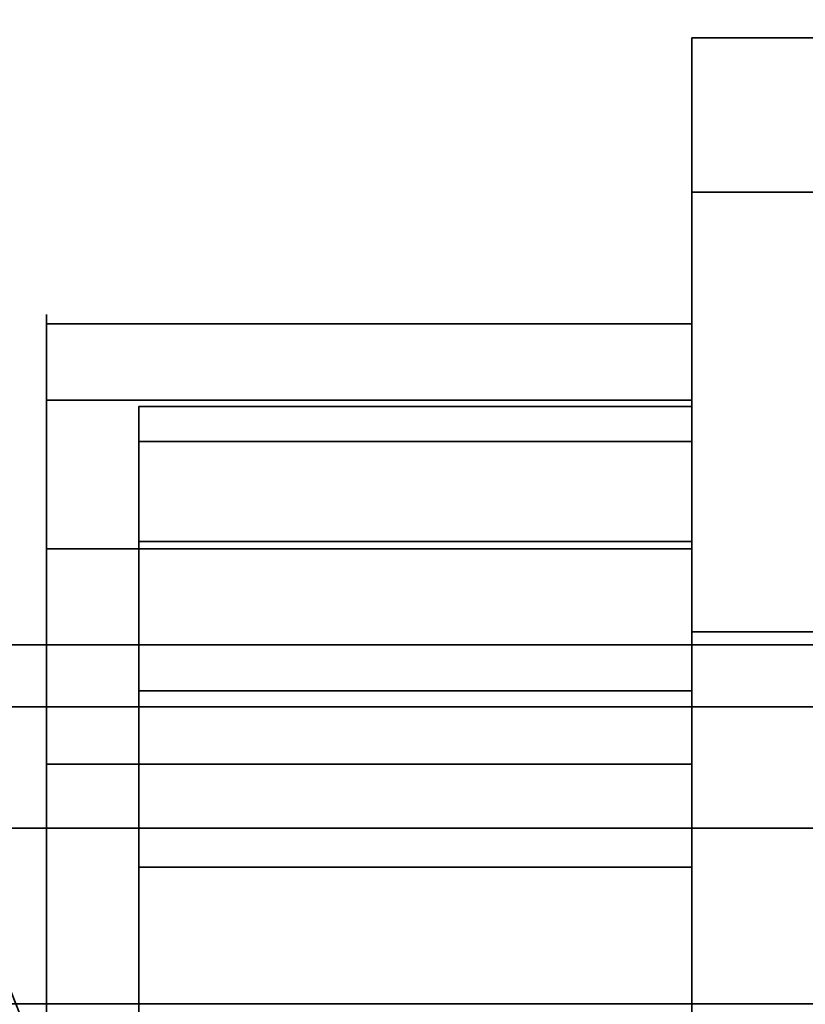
# Model space of a CAD drawing. Header units: millimetres. Extents: x -603 to 3703, y -120 to 193.
# Tile 575 of 656: x 1997 to 2001, y -26 to -21. Entities that reach past the tile are written whole.
import ezdxf

# ---------------------------------------------------------------- set-up
doc = ezdxf.new("R2010")
doc.units = ezdxf.units.MM
doc.layers.add('152', color=7, linetype='Continuous', true_color=0xffffff)

# ---------------------------------------------------------------- blocks, each defined once
blk = doc.blocks.new('UG_SURFACE_002')
at = {"layer": '152', "color": 252, "linetype": 'Continuous', "lineweight": 35}
for points in [[(2177.5, -35, 2213.0001), (2177.5, 174.4, 2213.0001), (822.5, 174.4, 2213.0001), (822.5, -35, 2213.0001)], [(972.5, -35, 2063), (972.5, 174.4, 2063), (2027.4999, 174.4, 2063), (2027.4999, -35, 2063)]]:
    blk.add_3dface(points, dxfattribs=at)
blk = doc.blocks.new('UG_SURFACE_082')
at = {"layer": '152', "color": 252, "linetype": 'Continuous', "lineweight": 35}
for points in [[(1997.4999, -23, 1739), (2000.5, -23, 1739), (2000.5, -34.4301, 1738), (1997.4999, -34.4301, 1738)], [(2000.5, -23, 1739), (1997.4999, -23, 1739), (1997.4999, -23, 1746.25), (2000.5, -23, 1746.25)], [(1997.4999, -23.1903, 1747.2067), (2000.5, -23.1903, 1747.2067), (2000.5, -23, 1746.25), (1997.4999, -23, 1746.25)], [(1997.4999, -23, 1757.75), (2000.5, -23, 1757.75), (2000.5, -23.1903, 1756.7933), (1997.4999, -23.1903, 1756.7933)], [(2000.5, -23, 1757.75), (1997.4999, -23, 1757.75), (1997.4999, -23, 1774.25), (2000.5, -23, 1774.25)], [(1997.4999, -23.1903, 1775.2067), (2000.5, -23.1903, 1775.2067), (2000.5, -23, 1774.25), (1997.4999, -23, 1774.25)], [(1997.4999, -23, 1785.75), (2000.5, -23, 1785.75), (2000.5, -23.1903, 1784.7933), (1997.4999, -23.1903, 1784.7933)], [(2000.5, -23, 1785.75), (1997.4999, -23, 1785.75), (1997.4999, -23, 1802.25), (2000.5, -23, 1802.25)], [(1997.4999, -23.1903, 1803.2067), (2000.5, -23.1903, 1803.2067), (2000.5, -23, 1802.25), (1997.4999, -23, 1802.25)], [(1997.4999, -23, 1802.25), (1997.4999, -29.5953, 1803.25), (1997.4999, -27.6588, 1804.75), (1997.4999, -25.5, 1804.75)], [(1997.4999, -31.5292, 1801.1614), (1997.4999, -30.6629, 1801.6284), (1997.4999, -23, 1785.75), (1997.4999, -23.1903, 1784.7933)], [(1997.4999, -25.5, 1755.25), (1997.4999, -23, 1757.75), (1997.4999, -23.1903, 1756.7933), (1997.4999, -23.7322, 1755.9823)], [(1997.4999, -23, 1746.25), (1997.4999, -29.5953, 1747.25), (1997.4999, -27.6588, 1748.75), (1997.4999, -25.5, 1748.75)], [(1997.4999, -23, 1802.25), (1997.4999, -29.9943, 1802.3504), (1997.4999, -29.5953, 1803.25)], [(1997.4999, -25.5, 1755.25), (1997.4999, -27.6588, 1755.25), (1997.4999, -29.5953, 1756.75), (1997.4999, -23, 1757.75)], [(1997.4999, -30.6629, 1801.6284), (1997.4999, -29.9943, 1802.3504), (1997.4999, -23, 1802.25), (1997.4999, -23, 1785.75)], [(1997.4999, -23, 1774.25), (1997.4999, -23, 1757.75), (1997.4999, -29.9943, 1757.6497), (1997.4999, -30.6629, 1758.3717)], [(1997.4999, -25.5, 1811.25), (1997.4999, -23, 1813.75), (1997.4999, -23.1903, 1812.7933), (1997.4999, -23.7322, 1811.9823)], [(1997.4999, -23, 1746.25), (1997.4999, -23, 1739), (1997.4999, -29.9943, 1746.3504), (1997.4999, -29.5953, 1747.25)], [(1997.4999, -29.5953, 1756.75), (1997.4999, -29.9943, 1757.6497), (1997.4999, -23, 1757.75)], [(1997.4999, -34.4301, 1822), (1997.4999, -23, 1821), (1997.4999, -31.5292, 1814.8385), (1997.4999, -32.5, 1815.0001)], [(1997.4999, -23, 1739), (1997.4999, -30.6629, 1745.6282), (1997.4999, -29.9943, 1746.3504)], [(1997.4999, -23.7322, 1804.0178), (1997.4999, -23.1903, 1803.2067), (1997.4999, -23, 1802.25), (1997.4999, -25.5, 1804.75)], [(1997.4999, -23.1903, 1775.2067), (1997.4999, -23, 1774.25), (1997.4999, -30.6629, 1758.3717), (1997.4999, -31.5292, 1758.8385)], [(1997.4999, -23, 1821), (1997.4999, -29.9943, 1813.6497), (1997.4999, -30.6629, 1814.3717)], [(1997.4999, -25.5, 1811.25), (1997.4999, -27.6588, 1811.25), (1997.4999, -29.5953, 1812.75), (1997.4999, -23, 1813.75)], [(1997.4999, -23, 1739), (1997.4999, -31.5292, 1745.1614), (1997.4999, -30.6629, 1745.6282)], [(1997.4999, -30.6629, 1814.3717), (1997.4999, -31.5292, 1814.8385), (1997.4999, -23, 1821)], [(1997.4999, -32.5, 1745), (1997.4999, -31.5292, 1745.1614), (1997.4999, -23, 1739), (1997.4999, -34.4301, 1738)], [(1997.4999, -29.5953, 1812.75), (1997.4999, -29.9943, 1813.6497), (1997.4999, -23, 1821), (1997.4999, -23, 1813.75)], [(1997.4999, -23.7322, 1748.0178), (1997.4999, -23.1903, 1747.2067), (1997.4999, -23, 1746.25), (1997.4999, -25.5, 1748.75)], [(1997.4999, -23, 1821), (2000.5, -23, 1821), (2000.5, -23, 1813.75), (1997.4999, -23, 1813.75)], [(1997.4999, -23, 1813.75), (2000.5, -23, 1813.75), (2000.5, -23.1903, 1812.7933), (1997.4999, -23.1903, 1812.7933)], [(1997.4999, -34.4301, 1822), (2000.5, -34.4301, 1822), (2000.5, -23, 1821), (1997.4999, -23, 1821)], [(2000.5, -25.5, 1804.75), (2000.5, -23, 1802.25), (2000.5, -23.1903, 1803.2067), (2000.5, -23.7322, 1804.0178)], [(2000.5, -23, 1813.75), (2000.5, -29.5953, 1812.75), (2000.5, -27.6588, 1811.25), (2000.5, -25.5, 1811.25)], [(2000.5, -25.5, 1804.75), (2000.5, -27.6588, 1804.75), (2000.5, -29.5953, 1803.25), (2000.5, -23, 1802.25)], [(2000.5, -23, 1813.75), (2000.5, -23, 1821), (2000.5, -29.9943, 1813.6497), (2000.5, -29.5953, 1812.75)], [(2000.5, -23, 1821), (2000.5, -31.5292, 1814.8385), (2000.5, -30.6629, 1814.3717)], [(2000.5, -23, 1785.75), (2000.5, -23, 1802.25), (2000.5, -29.9943, 1802.3504), (2000.5, -30.6629, 1801.6284)], [(2000.5, -25.5, 1748.75), (2000.5, -23, 1746.25), (2000.5, -23.1903, 1747.2067), (2000.5, -23.7322, 1748.0178)], [(2000.5, -30.6629, 1814.3717), (2000.5, -29.9943, 1813.6497), (2000.5, -23, 1821)], [(2000.5, -29.5953, 1803.25), (2000.5, -29.9943, 1802.3504), (2000.5, -23, 1802.25)], [(2000.5, -23, 1757.75), (2000.5, -29.5953, 1756.75), (2000.5, -27.6588, 1755.25), (2000.5, -25.5, 1755.25)], [(2000.5, -31.5292, 1758.8385), (2000.5, -30.6629, 1758.3717), (2000.5, -23, 1774.25), (2000.5, -23.1903, 1775.2067)], [(2000.5, -32.5, 1815.0001), (2000.5, -31.5292, 1814.8385), (2000.5, -23, 1821), (2000.5, -34.4301, 1822)], [(2000.5, -23.1903, 1784.7933), (2000.5, -23, 1785.75), (2000.5, -30.6629, 1801.6284), (2000.5, -31.5292, 1801.1614)], [(2000.5, -34.4301, 1738), (2000.5, -23, 1739), (2000.5, -31.5292, 1745.1614), (2000.5, -32.5, 1745)], [(2000.5, -25.5, 1748.75), (2000.5, -27.6588, 1748.75), (2000.5, -29.5953, 1747.25), (2000.5, -23, 1746.25)], [(2000.5, -23, 1757.75), (2000.5, -29.9943, 1757.6497), (2000.5, -29.5953, 1756.75)], [(2000.5, -30.6629, 1758.3717), (2000.5, -29.9943, 1757.6497), (2000.5, -23, 1757.75), (2000.5, -23, 1774.25)], [(2000.5, -23, 1739), (2000.5, -30.6629, 1745.6282), (2000.5, -31.5292, 1745.1614)], [(2000.5, -29.5953, 1747.25), (2000.5, -29.9943, 1746.3504), (2000.5, -23, 1739), (2000.5, -23, 1746.25)], [(2000.5, -29.9943, 1746.3504), (2000.5, -30.6629, 1745.6282), (2000.5, -23, 1739)], [(2000.5, -23.7322, 1755.9823), (2000.5, -23.1903, 1756.7933), (2000.5, -23, 1757.75), (2000.5, -25.5, 1755.25)], [(2000.5, -23.7322, 1811.9823), (2000.5, -23.1903, 1812.7933), (2000.5, -23, 1813.75), (2000.5, -25.5, 1811.25)], [(1997.4999, -23.7322, 1748.0178), (2000.5, -23.7322, 1748.0178), (2000.5, -23.1903, 1747.2067), (1997.4999, -23.1903, 1747.2067)], [(1997.4999, -23.1903, 1756.7933), (2000.5, -23.1903, 1756.7933), (2000.5, -23.7322, 1755.9823), (1997.4999, -23.7322, 1755.9823)], [(1997.4999, -23.7322, 1776.0178), (2000.5, -23.7322, 1776.0178), (2000.5, -23.1903, 1775.2067), (1997.4999, -23.1903, 1775.2067)], [(1997.4999, -23.1903, 1784.7933), (2000.5, -23.1903, 1784.7933), (2000.5, -23.7322, 1783.9823), (1997.4999, -23.7322, 1783.9823)], [(1997.4999, -23.7322, 1804.0178), (2000.5, -23.7322, 1804.0178), (2000.5, -23.1903, 1803.2067), (1997.4999, -23.1903, 1803.2067)], [(1997.4999, -23.1903, 1784.7933), (1997.4999, -23.7322, 1783.9823), (1997.4999, -31.5292, 1801.1614)], [(1997.4999, -31.5292, 1758.8385), (1997.4999, -23.7322, 1776.0178), (1997.4999, -23.1903, 1775.2067)], [(1997.4999, -23.1903, 1812.7933), (2000.5, -23.1903, 1812.7933), (2000.5, -23.7322, 1811.9823), (1997.4999, -23.7322, 1811.9823)], [(2000.5, -31.5292, 1801.1614), (2000.5, -23.7322, 1783.9823), (2000.5, -23.1903, 1784.7933)], [(2000.5, -23.1903, 1775.2067), (2000.5, -23.7322, 1776.0178), (2000.5, -31.5292, 1758.8385)], [(1997.4999, -24.5433, 1748.5597), (2000.5, -24.5433, 1748.5597), (2000.5, -23.7322, 1748.0178), (1997.4999, -23.7322, 1748.0178)], [(1997.4999, -23.7322, 1755.9823), (2000.5, -23.7322, 1755.9823), (2000.5, -24.5433, 1755.4404), (1997.4999, -24.5433, 1755.4404)], [(1997.4999, -24.5433, 1776.5597), (2000.5, -24.5433, 1776.5597), (2000.5, -23.7322, 1776.0178), (1997.4999, -23.7322, 1776.0178)], [(1997.4999, -23.7322, 1783.9823), (2000.5, -23.7322, 1783.9823), (2000.5, -24.5433, 1783.4404), (1997.4999, -24.5433, 1783.4404)], [(1997.4999, -24.5433, 1804.5597), (2000.5, -24.5433, 1804.5597), (2000.5, -23.7322, 1804.0178), (1997.4999, -23.7322, 1804.0178)], [(1997.4999, -25.5, 1804.75), (1997.4999, -24.5433, 1804.5597), (1997.4999, -23.7322, 1804.0178)], [(1997.4999, -25.5, 1748.75), (1997.4999, -24.5433, 1748.5597), (1997.4999, -23.7322, 1748.0178)], [(1997.4999, -23.7322, 1755.9823), (1997.4999, -24.5433, 1755.4404), (1997.4999, -25.5, 1755.25)], [(1997.4999, -23.7322, 1783.9823), (1997.4999, -24.5433, 1783.4404), (1997.4999, -25.5, 1783.25), (1997.4999, -31.5292, 1801.1614)], [(1997.4999, -31.5292, 1758.8385), (1997.4999, -25.5, 1776.75), (1997.4999, -24.5433, 1776.5597), (1997.4999, -23.7322, 1776.0178)], [(1997.4999, -23.7322, 1811.9823), (1997.4999, -24.5433, 1811.4403), (1997.4999, -25.5, 1811.25)], [(1997.4999, -23.7322, 1811.9823), (2000.5, -23.7322, 1811.9823), (2000.5, -24.5433, 1811.4403), (1997.4999, -24.5433, 1811.4403)], [(2000.5, -25.5, 1811.25), (2000.5, -24.5433, 1811.4403), (2000.5, -23.7322, 1811.9823)], [(2000.5, -23.7322, 1804.0178), (2000.5, -24.5433, 1804.5597), (2000.5, -25.5, 1804.75)], [(2000.5, -31.5292, 1801.1614), (2000.5, -25.5, 1783.25), (2000.5, -24.5433, 1783.4404), (2000.5, -23.7322, 1783.9823)], [(2000.5, -25.5, 1755.25), (2000.5, -24.5433, 1755.4404), (2000.5, -23.7322, 1755.9823)], [(2000.5, -23.7322, 1748.0178), (2000.5, -24.5433, 1748.5597), (2000.5, -25.5, 1748.75)], [(2000.5, -23.7322, 1776.0178), (2000.5, -24.5433, 1776.5597), (2000.5, -25.5, 1776.75), (2000.5, -31.5292, 1758.8385)], [(1997.4999, -25.5, 1748.75), (2000.5, -25.5, 1748.75), (2000.5, -24.5433, 1748.5597), (1997.4999, -24.5433, 1748.5597)], [(1997.4999, -24.5433, 1755.4404), (2000.5, -24.5433, 1755.4404), (2000.5, -25.5, 1755.25), (1997.4999, -25.5, 1755.25)], [(1997.4999, -25.5, 1776.75), (2000.5, -25.5, 1776.75), (2000.5, -24.5433, 1776.5597), (1997.4999, -24.5433, 1776.5597)], [(1997.4999, -24.5433, 1783.4404), (2000.5, -24.5433, 1783.4404), (2000.5, -25.5, 1783.25), (1997.4999, -25.5, 1783.25)], [(1997.4999, -25.5, 1804.75), (2000.5, -25.5, 1804.75), (2000.5, -24.5433, 1804.5597), (1997.4999, -24.5433, 1804.5597)], [(1997.4999, -24.5433, 1811.4403), (2000.5, -24.5433, 1811.4403), (2000.5, -25.5, 1811.25), (1997.4999, -25.5, 1811.25)], [(2000.5, -25.5, 1748.75), (1997.4999, -25.5, 1748.75), (1997.4999, -27.6588, 1748.75), (2000.5, -27.6588, 1748.75)], [(1997.4999, -25.5, 1755.25), (2000.5, -25.5, 1755.25), (2000.5, -27.6588, 1755.25), (1997.4999, -27.6588, 1755.25)], [(2000.5, -25.5, 1776.75), (1997.4999, -25.5, 1776.75), (1997.4999, -27.6588, 1776.75), (2000.5, -27.6588, 1776.75)], [(1997.4999, -25.5, 1783.25), (2000.5, -25.5, 1783.25), (2000.5, -27.6588, 1783.25), (1997.4999, -27.6588, 1783.25)], [(2000.5, -25.5, 1804.75), (1997.4999, -25.5, 1804.75), (1997.4999, -27.6588, 1804.75), (2000.5, -27.6588, 1804.75)], [(1997.4999, -25.5, 1811.25), (2000.5, -25.5, 1811.25), (2000.5, -27.6588, 1811.25), (1997.4999, -27.6588, 1811.25)], [(1997.4999, -31.5292, 1801.1614), (1997.4999, -25.5, 1783.25), (1997.4999, -29.9943, 1785.6497), (1997.4999, -30.6629, 1786.3717)], [(1997.4999, -29.5953, 1784.75), (1997.4999, -25.5, 1783.25), (1997.4999, -27.6588, 1783.25)], [(1997.4999, -25.5, 1776.75), (1997.4999, -29.9943, 1774.3504), (1997.4999, -29.5953, 1775.25)], [(1997.4999, -29.5953, 1784.75), (1997.4999, -29.9943, 1785.6497), (1997.4999, -25.5, 1783.25)], [(1997.4999, -30.6629, 1773.6282), (1997.4999, -29.9943, 1774.3504), (1997.4999, -25.5, 1776.75), (1997.4999, -31.5292, 1758.8385)], [(1997.4999, -27.6588, 1776.75), (1997.4999, -25.5, 1776.75), (1997.4999, -29.5953, 1775.25)], [(2000.5, -25.5, 1783.25), (2000.5, -29.9943, 1785.6497), (2000.5, -29.5953, 1784.75)], [(2000.5, -30.6629, 1786.3717), (2000.5, -29.9943, 1785.6497), (2000.5, -25.5, 1783.25), (2000.5, -31.5292, 1801.1614)], [(2000.5, -29.5953, 1775.25), (2000.5, -25.5, 1776.75), (2000.5, -27.6588, 1776.75)], [(2000.5, -31.5292, 1758.8385), (2000.5, -25.5, 1776.75), (2000.5, -29.9943, 1774.3504), (2000.5, -30.6629, 1773.6282)], [(2000.5, -29.5953, 1775.25), (2000.5, -29.9943, 1774.3504), (2000.5, -25.5, 1776.75)], [(2000.5, -27.6588, 1783.25), (2000.5, -25.5, 1783.25), (2000.5, -29.5953, 1784.75)]]:
    blk.add_3dface(points, dxfattribs=at)
blk = doc.blocks.new('UG_SURFACE_083')
at = {"layer": '152', "color": 252, "linetype": 'Continuous', "lineweight": 35}
for points in [[(1997.4999, -23, 304), (2000.5, -23, 304), (2000.5, -34.4301, 303), (1997.4999, -34.4301, 303)], [(2000.5, -23, 304), (1997.4999, -23, 304), (1997.4999, -23, 311.25), (2000.5, -23, 311.25)], [(1997.4999, -23.1903, 312.2067), (2000.5, -23.1903, 312.2067), (2000.5, -23, 311.25), (1997.4999, -23, 311.25)], [(1997.4999, -23, 322.75), (2000.5, -23, 322.75), (2000.5, -23.1903, 321.7933), (1997.4999, -23.1903, 321.7933)], [(2000.5, -23, 322.75), (1997.4999, -23, 322.75), (1997.4999, -23, 339.25), (2000.5, -23, 339.25)], [(1997.4999, -23.1903, 340.2067), (2000.5, -23.1903, 340.2067), (2000.5, -23, 339.25), (1997.4999, -23, 339.25)], [(1997.4999, -23, 350.75), (2000.5, -23, 350.75), (2000.5, -23.1903, 349.7933), (1997.4999, -23.1903, 349.7933)], [(2000.5, -23, 350.75), (1997.4999, -23, 350.75), (1997.4999, -23, 367.25), (2000.5, -23, 367.25)], [(1997.4999, -23.1903, 368.2067), (2000.5, -23.1903, 368.2067), (2000.5, -23, 367.25), (1997.4999, -23, 367.25)], [(1997.4999, -23, 311.25), (1997.4999, -29.5953, 312.25), (1997.4999, -27.6588, 313.75), (1997.4999, -25.5, 313.75)], [(1997.4999, -23, 339.25), (1997.4999, -29.5953, 340.25), (1997.4999, -27.6588, 341.75), (1997.4999, -25.5, 341.75)], [(1997.4999, -31.5292, 338.1614), (1997.4999, -30.6629, 338.6283), (1997.4999, -23, 322.75), (1997.4999, -23.1903, 321.7933)], [(1997.4999, -23, 367.25), (1997.4999, -29.5953, 368.25), (1997.4999, -27.6588, 369.75), (1997.4999, -25.5, 369.75)], [(1997.4999, -25.5, 348.25), (1997.4999, -23, 350.75), (1997.4999, -23.1903, 349.7933), (1997.4999, -23.7322, 348.9822)], [(1997.4999, -23, 311.25), (1997.4999, -23, 304), (1997.4999, -29.9943, 311.3504), (1997.4999, -29.5953, 312.25)], [(1997.4999, -23, 339.25), (1997.4999, -29.9943, 339.3504), (1997.4999, -29.5953, 340.25)], [(1997.4999, -23, 367.25), (1997.4999, -29.9943, 367.3504), (1997.4999, -29.5953, 368.25)], [(1997.4999, -25.5, 348.25), (1997.4999, -27.6588, 348.25), (1997.4999, -29.5953, 349.75), (1997.4999, -23, 350.75)], [(1997.4999, -23, 304), (1997.4999, -30.6629, 310.6283), (1997.4999, -29.9943, 311.3504)], [(1997.4999, -32.5, 310), (1997.4999, -31.5292, 310.1614), (1997.4999, -23, 304), (1997.4999, -34.4301, 303)], [(1997.4999, -30.6629, 338.6283), (1997.4999, -29.9943, 339.3504), (1997.4999, -23, 339.25), (1997.4999, -23, 322.75)], [(1997.4999, -23, 367.25), (1997.4999, -30.6629, 351.3717), (1997.4999, -30.6629, 366.6283), (1997.4999, -29.9943, 367.3504)], [(1997.4999, -25.5, 376.25), (1997.4999, -23, 378.75), (1997.4999, -23.1903, 377.7933), (1997.4999, -23.7322, 376.9822)], [(1997.4999, -31.5292, 310.1614), (1997.4999, -30.6629, 310.6283), (1997.4999, -23, 304)], [(1997.4999, -29.5953, 349.75), (1997.4999, -29.9943, 350.6496), (1997.4999, -23, 350.75)], [(1997.4999, -29.9943, 350.6496), (1997.4999, -30.6629, 351.3717), (1997.4999, -23, 367.25), (1997.4999, -23, 350.75)], [(1997.4999, -34.4301, 387), (1997.4999, -23, 386), (1997.4999, -31.5292, 379.8386), (1997.4999, -32.5, 380)], [(1997.4999, -25.5, 376.25), (1997.4999, -27.6588, 376.25), (1997.4999, -29.5953, 377.75), (1997.4999, -23, 378.75)], [(1997.4999, -23.7322, 341.0178), (1997.4999, -23.1903, 340.2067), (1997.4999, -23, 339.25), (1997.4999, -25.5, 341.75)], [(1997.4999, -23.7322, 369.0178), (1997.4999, -23.1903, 368.2067), (1997.4999, -23, 367.25), (1997.4999, -25.5, 369.75)], [(1997.4999, -23, 386), (1997.4999, -30.6629, 379.3717), (1997.4999, -31.5292, 379.8386)], [(1997.4999, -29.5953, 377.75), (1997.4999, -29.9943, 378.6496), (1997.4999, -23, 386), (1997.4999, -23, 378.75)], [(1997.4999, -29.9943, 378.6496), (1997.4999, -30.6629, 379.3717), (1997.4999, -23, 386)], [(1997.4999, -23.7322, 313.0178), (1997.4999, -23.1903, 312.2067), (1997.4999, -23, 311.25), (1997.4999, -25.5, 313.75)], [(1997.4999, -23, 386), (2000.5, -23, 386), (2000.5, -23, 378.75), (1997.4999, -23, 378.75)], [(1997.4999, -23, 378.75), (2000.5, -23, 378.75), (2000.5, -23.1903, 377.7933), (1997.4999, -23.1903, 377.7933)], [(1997.4999, -34.4301, 387), (2000.5, -34.4301, 387), (2000.5, -23, 386), (1997.4999, -23, 386)], [(2000.5, -25.5, 369.75), (2000.5, -23, 367.25), (2000.5, -23.1903, 368.2067), (2000.5, -23.7322, 369.0178)], [(2000.5, -25.5, 341.75), (2000.5, -23, 339.25), (2000.5, -23.1903, 340.2067), (2000.5, -23.7322, 341.0178)], [(2000.5, -23, 378.75), (2000.5, -29.5953, 377.75), (2000.5, -27.6588, 376.25), (2000.5, -25.5, 376.25)], [(2000.5, -23, 350.75), (2000.5, -29.5953, 349.75), (2000.5, -27.6588, 348.25), (2000.5, -25.5, 348.25)], [(2000.5, -25.5, 369.75), (2000.5, -27.6588, 369.75), (2000.5, -29.5953, 368.25), (2000.5, -23, 367.25)], [(2000.5, -25.5, 341.75), (2000.5, -27.6588, 341.75), (2000.5, -29.5953, 340.25), (2000.5, -23, 339.25)], [(2000.5, -23, 378.75), (2000.5, -23, 386), (2000.5, -29.9943, 378.6496), (2000.5, -29.5953, 377.75)], [(2000.5, -23, 350.75), (2000.5, -29.9943, 350.6496), (2000.5, -29.5953, 349.75)], [(2000.5, -29.5953, 368.25), (2000.5, -29.9943, 367.3504), (2000.5, -23, 367.25)], [(2000.5, -23, 322.75), (2000.5, -23, 339.25), (2000.5, -29.9943, 339.3504), (2000.5, -30.6629, 338.6283)], [(2000.5, -23, 386), (2000.5, -30.6629, 379.3717), (2000.5, -29.9943, 378.6496)], [(2000.5, -32.5, 380), (2000.5, -31.5292, 379.8386), (2000.5, -23, 386), (2000.5, -34.4301, 387)], [(2000.5, -23, 350.75), (2000.5, -23, 367.25), (2000.5, -30.6629, 351.3717), (2000.5, -29.9943, 350.6496)], [(2000.5, -29.9943, 367.3504), (2000.5, -30.6629, 366.6283), (2000.5, -30.6629, 351.3717), (2000.5, -23, 367.25)], [(2000.5, -29.5953, 340.25), (2000.5, -29.9943, 339.3504), (2000.5, -23, 339.25)], [(2000.5, -25.5, 313.75), (2000.5, -23, 311.25), (2000.5, -23.1903, 312.2067), (2000.5, -23.7322, 313.0178)], [(2000.5, -31.5292, 379.8386), (2000.5, -30.6629, 379.3717), (2000.5, -23, 386)], [(2000.5, -23.1903, 321.7933), (2000.5, -23, 322.75), (2000.5, -30.6629, 338.6283), (2000.5, -31.5292, 338.1614)], [(2000.5, -23.7322, 348.9822), (2000.5, -23.1903, 349.7933), (2000.5, -23, 350.75), (2000.5, -25.5, 348.25)], [(2000.5, -34.4301, 303), (2000.5, -23, 304), (2000.5, -31.5292, 310.1614), (2000.5, -32.5, 310)], [(2000.5, -25.5, 313.75), (2000.5, -27.6588, 313.75), (2000.5, -29.5953, 312.25), (2000.5, -23, 311.25)], [(2000.5, -23, 304), (2000.5, -30.6629, 310.6283), (2000.5, -31.5292, 310.1614)], [(2000.5, -29.5953, 312.25), (2000.5, -29.9943, 311.3504), (2000.5, -23, 304), (2000.5, -23, 311.25)], [(2000.5, -29.9943, 311.3504), (2000.5, -30.6629, 310.6283), (2000.5, -23, 304)], [(2000.5, -23.7322, 376.9822), (2000.5, -23.1903, 377.7933), (2000.5, -23, 378.75), (2000.5, -25.5, 376.25)], [(1997.4999, -23.7322, 313.0178), (2000.5, -23.7322, 313.0178), (2000.5, -23.1903, 312.2067), (1997.4999, -23.1903, 312.2067)], [(1997.4999, -23.1903, 321.7933), (2000.5, -23.1903, 321.7933), (2000.5, -23.7322, 320.9822), (1997.4999, -23.7322, 320.9822)], [(1997.4999, -23.7322, 341.0178), (2000.5, -23.7322, 341.0178), (2000.5, -23.1903, 340.2067), (1997.4999, -23.1903, 340.2067)], [(1997.4999, -23.1903, 349.7933), (2000.5, -23.1903, 349.7933), (2000.5, -23.7322, 348.9822), (1997.4999, -23.7322, 348.9822)], [(1997.4999, -23.7322, 369.0178), (2000.5, -23.7322, 369.0178), (2000.5, -23.1903, 368.2067), (1997.4999, -23.1903, 368.2067)], [(1997.4999, -23.1903, 321.7933), (1997.4999, -23.7322, 320.9822), (1997.4999, -31.5292, 338.1614)], [(1997.4999, -23.1903, 377.7933), (2000.5, -23.1903, 377.7933), (2000.5, -23.7322, 376.9822), (1997.4999, -23.7322, 376.9822)], [(2000.5, -31.5292, 338.1614), (2000.5, -23.7322, 320.9822), (2000.5, -23.1903, 321.7933)], [(1997.4999, -24.5433, 313.5597), (2000.5, -24.5433, 313.5597), (2000.5, -23.7322, 313.0178), (1997.4999, -23.7322, 313.0178)], [(1997.4999, -23.7322, 320.9822), (2000.5, -23.7322, 320.9822), (2000.5, -24.5433, 320.4403), (1997.4999, -24.5433, 320.4403)], [(1997.4999, -24.5433, 341.5597), (2000.5, -24.5433, 341.5597), (2000.5, -23.7322, 341.0178), (1997.4999, -23.7322, 341.0178)], [(1997.4999, -23.7322, 348.9822), (2000.5, -23.7322, 348.9822), (2000.5, -24.5433, 348.4403), (1997.4999, -24.5433, 348.4403)], [(1997.4999, -24.5433, 369.5597), (2000.5, -24.5433, 369.5597), (2000.5, -23.7322, 369.0178), (1997.4999, -23.7322, 369.0178)], [(1997.4999, -25.5, 313.75), (1997.4999, -24.5433, 313.5597), (1997.4999, -23.7322, 313.0178)], [(1997.4999, -25.5, 341.75), (1997.4999, -24.5433, 341.5597), (1997.4999, -23.7322, 341.0178)], [(1997.4999, -25.5, 369.75), (1997.4999, -24.5433, 369.5597), (1997.4999, -23.7322, 369.0178)], [(1997.4999, -23.7322, 348.9822), (1997.4999, -24.5433, 348.4403), (1997.4999, -25.5, 348.25)], [(1997.4999, -23.7322, 320.9822), (1997.4999, -24.5433, 320.4403), (1997.4999, -25.5, 320.25), (1997.4999, -31.5292, 338.1614)], [(1997.4999, -23.7322, 376.9822), (1997.4999, -24.5433, 376.4403), (1997.4999, -25.5, 376.25)], [(1997.4999, -23.7322, 376.9822), (2000.5, -23.7322, 376.9822), (2000.5, -24.5433, 376.4403), (1997.4999, -24.5433, 376.4403)], [(2000.5, -25.5, 376.25), (2000.5, -24.5433, 376.4403), (2000.5, -23.7322, 376.9822)], [(2000.5, -25.5, 348.25), (2000.5, -24.5433, 348.4403), (2000.5, -23.7322, 348.9822)], [(2000.5, -23.7322, 369.0178), (2000.5, -24.5433, 369.5597), (2000.5, -25.5, 369.75)], [(2000.5, -23.7322, 341.0178), (2000.5, -24.5433, 341.5597), (2000.5, -25.5, 341.75)], [(2000.5, -31.5292, 338.1614), (2000.5, -25.5, 320.25), (2000.5, -24.5433, 320.4403), (2000.5, -23.7322, 320.9822)], [(2000.5, -23.7322, 313.0178), (2000.5, -24.5433, 313.5597), (2000.5, -25.5, 313.75)], [(1997.4999, -25.5, 313.75), (2000.5, -25.5, 313.75), (2000.5, -24.5433, 313.5597), (1997.4999, -24.5433, 313.5597)], [(1997.4999, -24.5433, 320.4403), (2000.5, -24.5433, 320.4403), (2000.5, -25.5, 320.25), (1997.4999, -25.5, 320.25)], [(1997.4999, -25.5, 341.75), (2000.5, -25.5, 341.75), (2000.5, -24.5433, 341.5597), (1997.4999, -24.5433, 341.5597)], [(1997.4999, -24.5433, 348.4403), (2000.5, -24.5433, 348.4403), (2000.5, -25.5, 348.25), (1997.4999, -25.5, 348.25)], [(1997.4999, -25.5, 369.75), (2000.5, -25.5, 369.75), (2000.5, -24.5433, 369.5597), (1997.4999, -24.5433, 369.5597)], [(1997.4999, -24.5433, 376.4403), (2000.5, -24.5433, 376.4403), (2000.5, -25.5, 376.25), (1997.4999, -25.5, 376.25)], [(2000.5, -25.5, 313.75), (1997.4999, -25.5, 313.75), (1997.4999, -27.6588, 313.75), (2000.5, -27.6588, 313.75)], [(1997.4999, -25.5, 320.25), (2000.5, -25.5, 320.25), (2000.5, -27.6588, 320.25), (1997.4999, -27.6588, 320.25)], [(2000.5, -25.5, 341.75), (1997.4999, -25.5, 341.75), (1997.4999, -27.6588, 341.75), (2000.5, -27.6588, 341.75)], [(1997.4999, -25.5, 348.25), (2000.5, -25.5, 348.25), (2000.5, -27.6588, 348.25), (1997.4999, -27.6588, 348.25)], [(2000.5, -25.5, 369.75), (1997.4999, -25.5, 369.75), (1997.4999, -27.6588, 369.75), (2000.5, -27.6588, 369.75)], [(1997.4999, -25.5, 376.25), (2000.5, -25.5, 376.25), (2000.5, -27.6588, 376.25), (1997.4999, -27.6588, 376.25)], [(1997.4999, -29.5953, 321.75), (1997.4999, -25.5, 320.25), (1997.4999, -27.6588, 320.25)], [(1997.4999, -29.5953, 321.75), (1997.4999, -29.9943, 322.6496), (1997.4999, -25.5, 320.25)], [(1997.4999, -29.9943, 322.6496), (1997.4999, -30.6629, 323.3717), (1997.4999, -31.5292, 338.1614), (1997.4999, -25.5, 320.25)], [(2000.5, -25.5, 320.25), (2000.5, -29.9943, 322.6496), (2000.5, -29.5953, 321.75)], [(2000.5, -25.5, 320.25), (2000.5, -31.5292, 338.1614), (2000.5, -30.6629, 323.3717), (2000.5, -29.9943, 322.6496)], [(2000.5, -27.6588, 320.25), (2000.5, -25.5, 320.25), (2000.5, -29.5953, 321.75)]]:
    blk.add_3dface(points, dxfattribs=at)
blk = doc.blocks.new('UG_SURFACE_105')
at = {"layer": '152', "color": 252, "linetype": 'Continuous', "lineweight": 35}
for points in [[(1991.0001, -17.5352, 1850), (1991.0001, -46.5, 1850), (2006.7999, -46.5, 1850), (2006.7999, -17.5352, 1850)], [(1991.0001, -17.5352, 1849), (2006.7999, -17.5352, 1849), (2006.7999, -46.5, 1849), (1991.0001, -46.5, 1849)], [(1991.0001, -17.5352, 1710), (2006.7999, -17.5352, 1710), (2006.7999, -46.5, 1710), (1991.0001, -46.5, 1710)], [(1991.0001, -17.5352, 1711), (1991.0001, -46.5, 1711), (2006.7999, -46.5, 1711), (2006.7999, -17.5352, 1711)]]:
    blk.add_3dface(points, dxfattribs=at)
blk = doc.blocks.new('UG_SURFACE_107')
at = {"layer": '152', "color": 18, "linetype": 'Continuous', "lineweight": 35}
for points in [[(1993, -24.2925, 1723.1899), (2010, -24.2925, 1723.1899), (2010, -25.2883, 1720.125), (1993, -25.2883, 1720.125)], [(1993, -24.6293, 1726.3949), (2010, -24.6293, 1726.3949), (2010, -24.2925, 1723.1899), (1993, -24.2925, 1723.1899)], [(1993, -26.2406, 1729.1858), (2010, -26.2406, 1729.1858), (2010, -24.6293, 1726.3949), (1993, -24.6293, 1726.3949)], [(1993, -25.2883, 1720.125), (2010, -25.2883, 1720.125), (2010, -27.4447, 1717.7302), (1993, -27.4447, 1717.7302)], [(1993, -28.8478, 1731.0799), (2010, -28.8478, 1731.0799), (2010, -26.2406, 1729.1858), (1993, -26.2406, 1729.1858)]]:
    blk.add_3dface(points, dxfattribs=at)
blk = doc.blocks.new('UG_SURFACE_108')
at = {"layer": '152', "color": 18, "linetype": 'Continuous', "lineweight": 35}
for points in [[(1993, -24.2925, 1835.1899), (2010, -24.2925, 1835.1899), (2010, -25.2883, 1832.1249), (1993, -25.2883, 1832.1249)], [(1993, -24.6293, 1838.3949), (2010, -24.6293, 1838.3949), (2010, -24.2925, 1835.1899), (1993, -24.2925, 1835.1899)], [(1993, -26.2406, 1841.1858), (2010, -26.2406, 1841.1858), (2010, -24.6293, 1838.3949), (1993, -24.6293, 1838.3949)], [(1993, -25.2883, 1832.1249), (2010, -25.2883, 1832.1249), (2010, -27.4447, 1829.7302), (1993, -27.4447, 1829.7302)], [(1993, -28.8478, 1843.0799), (2010, -28.8478, 1843.0799), (2010, -26.2406, 1841.1858), (1993, -26.2406, 1841.1858)]]:
    blk.add_3dface(points, dxfattribs=at)
blk = doc.blocks.new('UG_SURFACE_109')
at = {"layer": '152', "color": 252, "linetype": 'Continuous', "lineweight": 35}
for points in [[(2000.5, -21, 1836), (2000.5, -30.0248, 1733.2925), (2000.5, -24.9401, 1829.6432), (2000.5, -22.965, 1833.0643)], [(2000.5, -22.965, 1833.0643), (2000.5, -22.552, 1836.993), (2000.5, -21, 1836)], [(2000.5, -22.552, 1836.993), (2000.5, -23.7728, 1840.75), (2000.5, -21.8373, 1840.2095), (2000.5, -21, 1836)], [(2000.5, -21, 1836), (2000.5, -23.7728, 1728.75), (2000.5, -26.416, 1731.6856)], [(2000.5, -22.965, 1721.0643), (2000.5, -22.552, 1724.993), (2000.5, -21, 1724), (2000.5, -21.8373, 1719.7905)], [(2000.5, -22.552, 1724.993), (2000.5, -23.7728, 1728.75), (2000.5, -21, 1836), (2000.5, -21, 1724)], [(2000.5, -26.416, 1731.6856), (2000.5, -30.0248, 1733.2925), (2000.5, -21, 1836)], [(2004.4999, -21.8373, 1719.7905), (2000.5, -21.8373, 1719.7905), (2000.5, -21, 1724), (2004.4999, -21, 1724)], [(2004.4999, -21, 1836), (2000.5, -21, 1836), (2000.5, -21.8373, 1840.2095), (2004.4999, -21.8373, 1840.2095)], [(2004.4999, -21, 1724), (2000.5, -21, 1724), (2000.5, -21, 1836), (2004.4999, -21, 1836)], [(2000.5, -21.8373, 1719.7905), (2000.5, -24.2218, 1716.2218), (2000.5, -24.9401, 1717.6433), (2000.5, -22.965, 1721.0643)], [(2000.5, -24.2218, 1843.7781), (2000.5, -21.8373, 1840.2095), (2000.5, -23.7728, 1840.75), (2000.5, -26.416, 1843.6856)], [(2004.4999, -24.2218, 1716.2218), (2000.5, -24.2218, 1716.2218), (2000.5, -21.8373, 1719.7905), (2004.4999, -21.8373, 1719.7905)], [(2004.4999, -21.8373, 1840.2095), (2000.5, -21.8373, 1840.2095), (2000.5, -24.2218, 1843.7781), (2004.4999, -24.2218, 1843.7781)], [(2000.5, -22.552, 1836.993), (1997, -22.552, 1836.993), (1997, -23.7728, 1840.75), (2000.5, -23.7728, 1840.75)], [(2000.5, -22.965, 1833.0643), (1997, -22.965, 1833.0643), (1997, -22.552, 1836.993), (2000.5, -22.552, 1836.993)], [(1997, -23.7728, 1840.75), (1997, -22.552, 1836.993), (1997, -26.5301, 1836.5749), (1997, -27.2369, 1838.75)], [(1997, -26.7692, 1834.3004), (1997, -26.5301, 1836.5749), (1997, -22.552, 1836.993), (1997, -22.965, 1833.0643)], [(2000.5, -22.552, 1724.993), (1997, -22.552, 1724.993), (1997, -23.7728, 1728.75), (2000.5, -23.7728, 1728.75)], [(2000.5, -22.965, 1721.0643), (1997, -22.965, 1721.0643), (1997, -22.552, 1724.993), (2000.5, -22.552, 1724.993)], [(1997, -23.7728, 1728.75), (1997, -22.552, 1724.993), (1997, -26.5301, 1724.5749), (1997, -27.2369, 1726.75)], [(1997, -26.7692, 1722.3004), (1997, -26.5301, 1724.5749), (1997, -22.552, 1724.993), (1997, -22.965, 1721.0643)], [(2000.5, -24.9401, 1829.6432), (1997, -24.9401, 1829.6432), (1997, -22.965, 1833.0643), (2000.5, -22.965, 1833.0643)], [(1997, -27.9127, 1832.3197), (1997, -26.7692, 1834.3004), (1997, -22.965, 1833.0643), (1997, -24.9401, 1829.6432)], [(2000.5, -24.9401, 1717.6433), (1997, -24.9401, 1717.6433), (1997, -22.965, 1721.0643), (2000.5, -22.965, 1721.0643)], [(1997, -27.9127, 1720.3197), (1997, -26.7692, 1722.3004), (1997, -22.965, 1721.0643), (1997, -24.9401, 1717.6433)], [(2000.5, -23.7728, 1840.75), (1997, -23.7728, 1840.75), (1997, -26.416, 1843.6856), (2000.5, -26.416, 1843.6856)], [(1997, -26.416, 1843.6856), (1997, -23.7728, 1840.75), (1997, -27.2369, 1838.75), (1997, -28.7672, 1840.4496)], [(2000.5, -23.7728, 1728.75), (1997, -23.7728, 1728.75), (1997, -26.416, 1731.6856), (2000.5, -26.416, 1731.6856)], [(1997, -26.416, 1731.6856), (1997, -23.7728, 1728.75), (1997, -27.2369, 1726.75), (1997, -28.7672, 1728.4496)], [(2000.5, -24.2218, 1716.2218), (2000.5, -27.7905, 1713.8373), (2000.5, -28.136, 1715.3213), (2000.5, -24.9401, 1717.6433)], [(2000.5, -26.416, 1843.6856), (2000.5, -30.0248, 1845.2924), (2000.5, -27.7905, 1846.1627), (2000.5, -24.2218, 1843.7781)], [(2004.4999, -27.7905, 1713.8373), (2000.5, -27.7905, 1713.8373), (2000.5, -24.2218, 1716.2218), (2004.4999, -24.2218, 1716.2218)], [(2004.4999, -24.2218, 1843.7781), (2000.5, -24.2218, 1843.7781), (2000.5, -27.7905, 1846.1627), (2004.4999, -27.7905, 1846.1627)], [(2000.5, -28.136, 1827.3213), (1997, -28.136, 1827.3213), (1997, -24.9401, 1829.6432), (2000.5, -24.9401, 1829.6432)], [(1997, -29.7629, 1830.9755), (1997, -27.9127, 1832.3197), (1997, -24.9401, 1829.6432), (1997, -28.136, 1827.3213)], [(2000.5, -28.136, 1715.3213), (1997, -28.136, 1715.3213), (1997, -24.9401, 1717.6433), (2000.5, -24.9401, 1717.6433)], [(1997, -29.7629, 1718.9755), (1997, -27.9127, 1720.3197), (1997, -24.9401, 1717.6433), (1997, -28.136, 1715.3213)], [(2000.5, -30.0248, 1733.2925), (2000.5, -28.136, 1827.3213), (2000.5, -24.9401, 1829.6432)]]:
    blk.add_3dface(points, dxfattribs=at)
blk = doc.blocks.new('UG_SURFACE_110')
at = {"layer": '152', "color": 252, "linetype": 'Continuous', "lineweight": 35}
for points in [[(2005.0001, -47, 1707.9999), (1993, -16.5, 1707.9999), (2009.0001, -19.5, 1707.9999), (2009.0001, -45.5, 1707.9999)], [(2005.0001, -47, 1707.9999), (2005.0001, -48.5, 1707.9999), (1993, -45.7308, 1707.9999), (1993, -16.5, 1707.9999)], [(1993, -16.5, 1710), (2005.0001, -47, 1710), (2009.0001, -45.5, 1710), (2009.0001, -19.5, 1710)], [(1993, -16.5, 1710), (1993, -45.7308, 1710), (2005.0001, -48.5, 1710), (2005.0001, -47, 1710)], [(1993, -16.5, 1852), (2005.0001, -47, 1852), (2009.0001, -45.5, 1852), (2009.0001, -19.5, 1852)], [(1993, -16.5, 1852), (1993, -45.7308, 1852), (2005.0001, -48.5, 1852), (2005.0001, -47, 1852)], [(2005.0001, -47, 1850), (1993, -16.5, 1850), (2009.0001, -19.5, 1850), (2009.0001, -45.5, 1850)], [(2005.0001, -47, 1850), (2005.0001, -48.5, 1850), (1993, -45.7308, 1850), (1993, -16.5, 1850)]]:
    blk.add_3dface(points, dxfattribs=at)
blk = doc.blocks.new('UG_SURFACE_137')
at = {"layer": '152', "color": 252, "linetype": 'Continuous', "lineweight": 35}
for points in [[(1991.0001, -17.5352, 415), (1991.0001, -46.5, 415), (2006.7999, -46.5, 415), (2006.7999, -17.5352, 415)], [(1991.0001, -17.5352, 414), (2006.7999, -17.5352, 414), (2006.7999, -46.5, 414), (1991.0001, -46.5, 414)], [(1991.0001, -17.5352, 275), (2006.7999, -17.5352, 275), (2006.7999, -46.5, 275), (1991.0001, -46.5, 275)], [(1991.0001, -17.5352, 276), (1991.0001, -46.5, 276), (2006.7999, -46.5, 276), (2006.7999, -17.5352, 276)]]:
    blk.add_3dface(points, dxfattribs=at)
blk = doc.blocks.new('UG_SURFACE_139')
at = {"layer": '152', "color": 18, "linetype": 'Continuous', "lineweight": 35}
for points in [[(1993, -24.2925, 288.1899), (2010, -24.2925, 288.1899), (2010, -25.2883, 285.125), (1993, -25.2883, 285.125)], [(1993, -24.6293, 291.3949), (2010, -24.6293, 291.3949), (2010, -24.2925, 288.1899), (1993, -24.2925, 288.1899)], [(1993, -26.2406, 294.1858), (2010, -26.2406, 294.1858), (2010, -24.6293, 291.3949), (1993, -24.6293, 291.3949)], [(1993, -25.2883, 285.125), (2010, -25.2883, 285.125), (2010, -27.4447, 282.7301), (1993, -27.4447, 282.7301)], [(1993, -28.8478, 296.08), (2010, -28.8478, 296.08), (2010, -26.2406, 294.1858), (1993, -26.2406, 294.1858)]]:
    blk.add_3dface(points, dxfattribs=at)
blk = doc.blocks.new('UG_SURFACE_140')
at = {"layer": '152', "color": 18, "linetype": 'Continuous', "lineweight": 35}
for points in [[(1993, -24.2925, 400.1899), (2010, -24.2925, 400.1899), (2010, -25.2883, 397.125), (1993, -25.2883, 397.125)], [(1993, -24.6293, 403.3949), (2010, -24.6293, 403.3949), (2010, -24.2925, 400.1899), (1993, -24.2925, 400.1899)], [(1993, -26.2406, 406.1858), (2010, -26.2406, 406.1858), (2010, -24.6293, 403.3949), (1993, -24.6293, 403.3949)], [(1993, -25.2883, 397.125), (2010, -25.2883, 397.125), (2010, -27.4447, 394.7301), (1993, -27.4447, 394.7301)], [(1993, -28.8478, 408.08), (2010, -28.8478, 408.08), (2010, -26.2406, 406.1858), (1993, -26.2406, 406.1858)]]:
    blk.add_3dface(points, dxfattribs=at)
blk = doc.blocks.new('UG_SURFACE_141')
at = {"layer": '152', "color": 252, "linetype": 'Continuous', "lineweight": 35}
for points in [[(2000.5, -21.8373, 405.2095), (2000.5, -21, 401), (2000.5, -22.552, 401.993), (2000.5, -23.7728, 405.75)], [(2000.5, -21, 401), (2000.5, -26.416, 296.6857), (2000.5, -22.965, 398.0643), (2000.5, -22.552, 401.993)], [(2000.5, -21, 401), (2000.5, -21, 289), (2000.5, -22.552, 289.993), (2000.5, -23.7728, 293.75)], [(2000.5, -21, 289), (2000.5, -21.8373, 284.7905), (2000.5, -22.965, 286.0643), (2000.5, -22.552, 289.993)], [(2000.5, -23.7728, 293.75), (2000.5, -26.416, 296.6857), (2000.5, -21, 401)], [(2004.4999, -21.8373, 284.7905), (2000.5, -21.8373, 284.7905), (2000.5, -21, 289), (2004.4999, -21, 289)], [(2004.4999, -21, 401), (2000.5, -21, 401), (2000.5, -21.8373, 405.2095), (2004.4999, -21.8373, 405.2095)], [(2004.4999, -21, 289), (2000.5, -21, 289), (2000.5, -21, 401), (2004.4999, -21, 401)], [(2000.5, -24.9401, 282.6433), (2000.5, -22.965, 286.0643), (2000.5, -21.8373, 284.7905), (2000.5, -24.2218, 281.2218)], [(2000.5, -23.7728, 405.75), (2000.5, -26.416, 408.6857), (2000.5, -24.2218, 408.7782), (2000.5, -21.8373, 405.2095)], [(2004.4999, -24.2218, 281.2218), (2000.5, -24.2218, 281.2218), (2000.5, -21.8373, 284.7905), (2004.4999, -21.8373, 284.7905)], [(2004.4999, -21.8373, 405.2095), (2000.5, -21.8373, 405.2095), (2000.5, -24.2218, 408.7782), (2004.4999, -24.2218, 408.7782)], [(2000.5, -22.552, 401.993), (1997, -22.552, 401.993), (1997, -23.7728, 405.75), (2000.5, -23.7728, 405.75)], [(2000.5, -22.965, 398.0643), (1997, -22.965, 398.0643), (1997, -22.552, 401.993), (2000.5, -22.552, 401.993)], [(1997, -23.7728, 405.75), (1997, -22.552, 401.993), (1997, -26.5301, 401.5749), (1997, -27.2369, 403.75)], [(1997, -22.552, 401.993), (1997, -22.965, 398.0643), (1997, -26.7692, 399.3004), (1997, -26.5301, 401.5749)], [(2000.5, -22.552, 289.993), (1997, -22.552, 289.993), (1997, -23.7728, 293.75), (2000.5, -23.7728, 293.75)], [(2000.5, -22.965, 286.0643), (1997, -22.965, 286.0643), (1997, -22.552, 289.993), (2000.5, -22.552, 289.993)], [(1997, -23.7728, 293.75), (1997, -22.552, 289.993), (1997, -26.5301, 289.5749), (1997, -27.2369, 291.75)], [(1997, -22.552, 289.993), (1997, -22.965, 286.0643), (1997, -26.7692, 287.3004), (1997, -26.5301, 289.5749)], [(2000.5, -24.9401, 394.6432), (1997, -24.9401, 394.6432), (1997, -22.965, 398.0643), (2000.5, -22.965, 398.0643)], [(1997, -27.9127, 397.3198), (1997, -26.7692, 399.3004), (1997, -22.965, 398.0643), (1997, -24.9401, 394.6432)], [(2000.5, -24.9401, 282.6433), (1997, -24.9401, 282.6433), (1997, -22.965, 286.0643), (2000.5, -22.965, 286.0643)], [(1997, -27.9127, 285.3198), (1997, -26.7692, 287.3004), (1997, -22.965, 286.0643), (1997, -24.9401, 282.6433)], [(2000.5, -24.9401, 394.6432), (2000.5, -22.965, 398.0643), (2000.5, -26.416, 296.6857)], [(2000.5, -23.7728, 405.75), (1997, -23.7728, 405.75), (1997, -26.416, 408.6857), (2000.5, -26.416, 408.6857)], [(1997, -26.416, 408.6857), (1997, -23.7728, 405.75), (1997, -27.2369, 403.75), (1997, -28.7672, 405.4496)], [(2000.5, -23.7728, 293.75), (1997, -23.7728, 293.75), (1997, -26.416, 296.6857), (2000.5, -26.416, 296.6857)], [(1997, -26.416, 296.6857), (1997, -23.7728, 293.75), (1997, -27.2369, 291.75), (1997, -28.7672, 293.4496)], [(2000.5, -24.2218, 281.2218), (2000.5, -27.7905, 278.8373), (2000.5, -28.136, 280.3213), (2000.5, -24.9401, 282.6433)], [(2000.5, -27.7905, 411.1627), (2000.5, -24.2218, 408.7782), (2000.5, -26.416, 408.6857), (2000.5, -30.0248, 410.2924)], [(2004.4999, -27.7905, 278.8373), (2000.5, -27.7905, 278.8373), (2000.5, -24.2218, 281.2218), (2004.4999, -24.2218, 281.2218)], [(2004.4999, -24.2218, 408.7782), (2000.5, -24.2218, 408.7782), (2000.5, -27.7905, 411.1627), (2004.4999, -27.7905, 411.1627)], [(2000.5, -28.136, 392.3213), (1997, -28.136, 392.3213), (1997, -24.9401, 394.6432), (2000.5, -24.9401, 394.6432)], [(1997, -29.7629, 395.9755), (1997, -27.9127, 397.3198), (1997, -24.9401, 394.6432), (1997, -28.136, 392.3213)], [(2000.5, -28.136, 280.3213), (1997, -28.136, 280.3213), (1997, -24.9401, 282.6433), (2000.5, -24.9401, 282.6433)], [(1997, -29.7629, 283.9755), (1997, -27.9127, 285.3198), (1997, -24.9401, 282.6433), (1997, -28.136, 280.3213)], [(2000.5, -26.416, 296.6857), (2000.5, -28.136, 392.3213), (2000.5, -24.9401, 394.6432)]]:
    blk.add_3dface(points, dxfattribs=at)
blk = doc.blocks.new('UG_SURFACE_142')
at = {"layer": '152', "color": 252, "linetype": 'Continuous', "lineweight": 35}
for points in [[(2005.0001, -47, 273), (1993, -16.5, 273), (2009.0001, -19.5, 273), (2009.0001, -45.5, 273)], [(2005.0001, -47, 273), (2005.0001, -48.5, 273), (1993, -45.7308, 273), (1993, -16.5, 273)], [(1993, -16.5, 275), (2005.0001, -47, 275), (2009.0001, -45.5, 275), (2009.0001, -19.5, 275)], [(1993, -16.5, 275), (1993, -45.7308, 275), (2005.0001, -48.5, 275), (2005.0001, -47, 275)], [(1993, -16.5, 417), (2005.0001, -47, 417), (2009.0001, -45.5, 417), (2009.0001, -19.5, 417)], [(1993, -16.5, 417), (1993, -45.7308, 417), (2005.0001, -48.5, 417), (2005.0001, -47, 417)], [(2005.0001, -47, 415), (1993, -16.5, 415), (2009.0001, -19.5, 415), (2009.0001, -45.5, 415)], [(2005.0001, -47, 415), (2005.0001, -48.5, 415), (1993, -45.7308, 415), (1993, -16.5, 415)]]:
    blk.add_3dface(points, dxfattribs=at)

msp = doc.modelspace()

# ---------------------------------------------------------------- linework, layer by layer
at = {"layer": '152', "color": 252, "linetype": 'Continuous', "lineweight": -3, "true_color": 0x939598}
for p, q in [((2000.5, -21, 1724), (2004.5, -21, 1724)), ((2000.5, -21, 1836), (2000.5, -21, 1724)), ((2000.5, -21, 1836), (2004.5, -21, 1836)), ((2000.5, -21, 401), (2000.5, -21, 289)), ((2000.5, -21, 401), (2004.5, -21, 401)), ((2000.5, -21, 289), (2004.5, -21, 289)), ((1997.5, -23, 1802.25), (2000.5, -23, 1802.25)), ((1997.5, -23, 1802.25), (1997.5, -23, 1785.75)), ((1997.5, -23, 1746.25), (2000.5, -23, 1746.25)), ((1997.5, -23, 1774.25), (2000.5, -23, 1774.25)), ((1997.5, -23, 1821), (2000.5, -23, 1821)), ((1997.5, -34.4301, 1822), (1997.5, -23, 1821)), ((1997.5, -23, 1821), (1997.5, -23, 1813.75)), ((1997.5, -23, 1739), (1997.5, -34.4301, 1738)), ((1997.5, -23, 1746.25), (1997.5, -23, 1739)), ((1997.5, -23, 1774.25), (1997.5, -23, 1757.75)), ((2000.5, -23, 1785.75), (1997.5, -23, 1785.75)), ((2000.5, -23, 1739), (1997.5, -23, 1739)), ((2000.5, -23, 1757.75), (1997.5, -23, 1757.75)), ((2000.5, -23, 1813.75), (1997.5, -23, 1813.75)), ((1997.5, -23, 386), (2000.5, -23, 386)), ((2000.5, -23, 350.75), (1997.5, -23, 350.75)), ((2000.5, -23, 304), (1997.5, -23, 304)), ((2000.5, -23, 378.75), (1997.5, -23, 378.75)), ((1997.5, -23, 311.25), (1997.5, -23, 304)), ((1997.5, -23, 367.25), (2000.5, -23, 367.25)), ((2000.5, -23, 322.75), (1997.5, -23, 322.75)), ((1997.5, -23, 311.25), (2000.5, -23, 311.25)), ((1997.5, -23, 367.25), (1997.5, -23, 350.75)), ((1997.5, -23, 339.25), (2000.5, -23, 339.25)), ((1997.5, -34.4301, 387), (1997.5, -23, 386)), ((1997.5, -23, 386), (1997.5, -23, 378.75)), ((1997.5, -23, 339.25), (1997.5, -23, 322.75)), ((1997.5, -23, 304), (1997.5, -34.4301, 303)), ((2000.5, -23, 1774.25), (2000.5, -23, 1757.75)), ((2000.5, -34.4301, 1738), (2000.5, -23, 1739)), ((2000.5, -23, 1802.25), (2000.5, -23, 1785.75)), ((2000.5, -23, 1746.25), (2000.5, -23, 1739)), ((2000.5, -23, 1821), (2000.5, -23, 1813.75)), ((2000.5, -23, 1821), (2000.5, -34.4301, 1822)), ((2000.5, -23, 386), (2000.5, -34.4301, 387)), ((2000.5, -23, 339.25), (2000.5, -23, 322.75)), ((2000.5, -34.4301, 303), (2000.5, -23, 304)), ((2000.5, -23, 386), (2000.5, -23, 378.75)), ((2000.5, -23, 367.25), (2000.5, -23, 350.75)), ((2000.5, -23, 311.25), (2000.5, -23, 304)), ((1997.5, -25.5, 1755.25), (1997.5, -27.6588, 1755.25)), ((2000.5, -25.5, 1748.75), (1997.5, -25.5, 1748.75)), ((2000.5, -25.5, 1804.75), (1997.5, -25.5, 1804.75)), ((1997.5, -25.5, 1783.25), (1997.5, -27.6588, 1783.25)), ((2000.5, -25.5, 1776.75), (1997.5, -25.5, 1776.75)), ((1997.5, -25.5, 1811.25), (1997.5, -27.6588, 1811.25)), ((1997.5, -27.6588, 1748.75), (1997.5, -25.5, 1748.75)), ((1997.5, -25.5, 1783.25), (2000.5, -25.5, 1783.25)), ((1997.5, -27.6588, 1776.75), (1997.5, -25.5, 1776.75)), ((1997.5, -25.5, 1755.25), (2000.5, -25.5, 1755.25)), ((1997.5, -25.5, 1811.25), (2000.5, -25.5, 1811.25)), ((1997.5, -27.6588, 1804.75), (1997.5, -25.5, 1804.75)), ((1997.5, -27.6588, 369.75), (1997.5, -25.5, 369.75)), ((1997.5, -25.5, 376.25), (1997.5, -27.6588, 376.25)), ((1997.5, -25.5, 320.25), (1997.5, -27.6588, 320.25)), ((2000.5, -25.5, 313.75), (1997.5, -25.5, 313.75)), ((2000.5, -25.5, 369.75), (1997.5, -25.5, 369.75)), ((1997.5, -27.6588, 341.75), (1997.5, -25.5, 341.75)), ((1997.5, -25.5, 348.25), (1997.5, -27.6588, 348.25)), ((2000.5, -25.5, 341.75), (1997.5, -25.5, 341.75)), ((1997.5, -27.6588, 313.75), (1997.5, -25.5, 313.75)), ((1997.5, -25.5, 348.25), (2000.5, -25.5, 348.25)), ((1997.5, -25.5, 320.25), (2000.5, -25.5, 320.25)), ((1997.5, -25.5, 376.25), (2000.5, -25.5, 376.25)), ((2000.5, -25.5, 1755.25), (2000.5, -27.6588, 1755.25)), ((2000.5, -25.5, 1783.25), (2000.5, -27.6588, 1783.25)), ((2000.5, -25.5, 1811.25), (2000.5, -27.6588, 1811.25)), ((2000.5, -27.6588, 1804.75), (2000.5, -25.5, 1804.75)), ((2000.5, -27.6588, 1748.75), (2000.5, -25.5, 1748.75)), ((2000.5, -27.6588, 1776.75), (2000.5, -25.5, 1776.75)), ((2000.5, -27.6588, 313.75), (2000.5, -25.5, 313.75)), ((2000.5, -27.6588, 341.75), (2000.5, -25.5, 341.75)), ((2000.5, -25.5, 320.25), (2000.5, -27.6588, 320.25)), ((2000.5, -25.5, 348.25), (2000.5, -27.6588, 348.25)), ((2000.5, -25.5, 376.25), (2000.5, -27.6588, 376.25)), ((2000.5, -27.6588, 369.75), (2000.5, -25.5, 369.75))]:
    msp.add_line(p, q, dxfattribs=at)
at = {"layer": '152', "color": 252, "linetype": 'Continuous', "lineweight": -3, "true_color": 0x939598, "extrusion": (1, 0, 0)}
for centre in [(-32, 1836, 1997), (-32, 401, 1997), (-32, 1724, 2000.5), (-32, 289, 2000.5)]:
    msp.add_circle(centre, 9.5, dxfattribs=at)
at = {"layer": '152', "color": 252, "linetype": 'Continuous', "lineweight": -3, "true_color": 0x939598, "extrusion": (-1, 0, 0)}
for centre in [(32, 1724, -1997), (32, 289, -1997), (32, 1836, -2000.5), (32, 401, -2000.5)]:
    msp.add_circle(centre, 9.5, dxfattribs=at)
for centre, radius, start, end in [((32, 1836, -2000.5), 11, 0, 180), ((32, 1724, -2000.5), 11, 180, 0), ((32, 401, -2000.5), 11, 0, 180), ((32, 289, -2000.5), 11, 180, 0), ((25.5, 1774.25, -1997.5), 2.5, 90, 180), ((25.5, 1785.75, -1997.5), 2.5, 180, 270), ((25.5, 1746.25, -1997.5), 2.5, 90, 180), ((25.5, 1802.25, -1997.5), 2.5, 90, 180), ((25.5, 1757.75, -1997.5), 2.5, 180, 270), ((25.5, 1813.75, -1997.5), 2.5, 180, 270), ((25.5, 322.75, -1997.5), 2.5, 180, 270), ((25.5, 378.75, -1997.5), 2.5, 180, 270), ((25.5, 339.25, -1997.5), 2.5, 90, 180), ((25.5, 350.75, -1997.5), 2.5, 180, 270), ((25.5, 311.25, -1997.5), 2.5, 90, 180), ((25.5, 367.25, -1997.5), 2.5, 90, 180)]:
    msp.add_arc(centre, radius, start, end, dxfattribs=at)
at = {"layer": '152', "color": 252, "linetype": 'Continuous', "lineweight": -3, "true_color": 0x939598, "extrusion": (1, 0, 0)}
for centre, start, end in [((-25.5, 1774.25, 2000.5), 0, 90), ((-25.5, 1785.75, 2000.5), 270, 0), ((-25.5, 1746.25, 2000.5), 0, 90), ((-25.5, 1802.25, 2000.5), 0, 90), ((-25.5, 1757.75, 2000.5), 270, 0), ((-25.5, 1813.75, 2000.5), 270, 0), ((-25.5, 322.75, 2000.5), 270, 0), ((-25.5, 378.75, 2000.5), 270, 0), ((-25.5, 339.25, 2000.5), 0, 90), ((-25.5, 350.75, 2000.5), 270, 0), ((-25.5, 311.25, 2000.5), 0, 90), ((-25.5, 367.25, 2000.5), 0, 90)]:
    msp.add_arc(centre, 2.5, start, end, dxfattribs=at)

# ---------------------------------------------------------------- block references
at = {"layer": '152', "color": 252, "linetype": 'Continuous', "lineweight": -3, "true_color": 0x939598}
for name in ['UG_SURFACE_002', 'UG_SURFACE_105', 'UG_SURFACE_137', 'UG_SURFACE_110', 'UG_SURFACE_142', 'UG_SURFACE_109', 'UG_SURFACE_141', 'UG_SURFACE_082', 'UG_SURFACE_083', 'UG_SURFACE_107', 'UG_SURFACE_108', 'UG_SURFACE_139', 'UG_SURFACE_140']:
    msp.add_blockref(name, (0, 0), dxfattribs=at)

doc.saveas('drawing.dxf')
